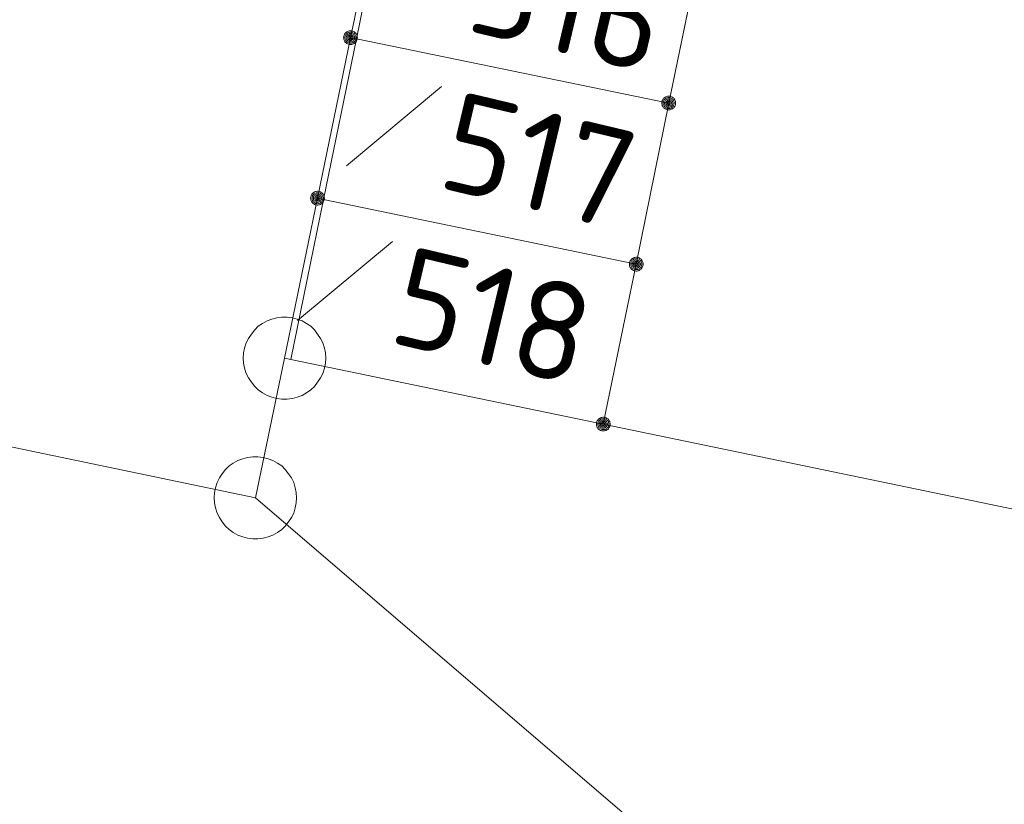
# Model space of a CAD drawing. Header units: metres. Extents: x 3425540 to 3446143, y 5432760 to 5444637.
# Tile 635 of 656: x 3444931 to 3444949, y 5435777 to 5435792. Entities that reach past the tile are written whole.
import ezdxf

# ---------------------------------------------------------------- set-up
doc = ezdxf.new("R2010")
doc.units = ezdxf.units.M
doc.layers.add('B_Bestand', color=9, linetype='Continuous', lineweight=18)
doc.layers.add('B_Flurgrenzen', color=9, linetype='Continuous', lineweight=18)
doc.styles.get("Standard").update_dxf_attribs({"font": 'isocpeur.ttf'})

msp = doc.modelspace()

# ---------------------------------------------------------------- linework, layer by layer
at = {"layer": 'B_Bestand'}
for points in [[(3444937.623, 5435794.337), (3444937.027, 5435791.415), (3444942.709, 5435790.248), (3444943.309, 5435793.158), (3444937.623, 5435794.337)], [(3444937.027, 5435791.415), (3444936.43, 5435788.494)], [(3444942.119, 5435787.317), (3444942.709, 5435790.248)], [(3444936.43, 5435788.494), (3444935.836, 5435785.582), (3444941.519, 5435784.407), (3444942.119, 5435787.317), (3444936.43, 5435788.494)]]:
    msp.add_lwpolyline(points, dxfattribs=at)
for points, knots in [([(3445186.622, 5435751.676), (3445184.336, 5435753.331), (3445182.05, 5435754.985), (3445179.764, 5435756.639), (3445177.603, 5435758.203), (3445175.418, 5435759.732), (3445173.241, 5435761.272), (3445165.58, 5435766.693), (3445157.875, 5435772.036), (3445150.028, 5435777.199), (3445141.655, 5435782.708), (3445132.842, 5435787.481), (3445124.072, 5435792.317), (3445122.796, 5435793.021), (3445121.474, 5435793.634), (3445120.199, 5435794.341), (3445115.835, 5435796.764), (3445111.481, 5435799.236), (3445107.457, 5435802.184), (3445103.518, 5435805.07), (3445099.586, 5435807.963), (3445095.658, 5435810.862), (3445091.137, 5435814.198), (3445086.614, 5435817.529), (3445082.097, 5435820.87), (3445076.719, 5435824.848), (3445071.367, 5435828.863), (3445066, 5435832.856), (3445060.612, 5435836.865), (3445055.222, 5435840.868), (3445049.783, 5435844.809), (3445045.201, 5435848.129), (3445040.418, 5435851.155), (3445035.68, 5435854.248), (3445030.038, 5435857.931), (3445024.385, 5435861.592), (3445018.638, 5435865.107), (3445011.748, 5435869.321), (3445004.613, 5435873.109), (3444997.662, 5435877.222), (3444994.679, 5435878.987), (3444991.608, 5435880.632), (3444988.824, 5435882.695), (3444986.55, 5435884.381), (3444984.276, 5435886.067), (3444982.002, 5435887.752), (3444979.028, 5435889.957), (3444976.054, 5435892.161), (3444973.08, 5435894.365), (3444965.603, 5435899.906), (3444958.075, 5435905.377), (3444950.567, 5435910.876), (3444943.434, 5435916.1), (3444936.283, 5435921.294), (3444929.081, 5435926.425), (3444924.842, 5435929.445), (3444920.482, 5435932.293), (3444916.054, 5435935.026), (3444908.237, 5435939.852), (3444900.42, 5435944.677), (3444892.603, 5435949.502)], [0, 0, 0, 0, 0.023866, 0.023866, 0.023866, 0.046422, 0.046422, 0.046422, 0.125788, 0.125788, 0.125788, 0.210471, 0.210471, 0.210471, 0.222791, 0.222791, 0.222791, 0.264973, 0.264973, 0.264973, 0.306265, 0.306265, 0.306265, 0.35378, 0.35378, 0.35378, 0.41036, 0.41036, 0.41036, 0.467156, 0.467156, 0.467156, 0.514999, 0.514999, 0.514999, 0.571969, 0.571969, 0.571969, 0.640259, 0.640259, 0.640259, 0.669566, 0.669566, 0.669566, 0.693507, 0.693507, 0.693507, 0.724816, 0.724816, 0.724816, 0.803525, 0.803525, 0.803525, 0.878296, 0.878296, 0.878296, 0.922305, 0.922305, 0.922305, 1, 1, 1, 1]), ([(3444891.819, 5435947.712), (3444896.762, 5435944.811), (3444901.706, 5435941.909), (3444906.649, 5435939.007), (3444910.592, 5435936.693), (3444914.403, 5435934.163), (3444918.233, 5435931.664), (3444924.03, 5435927.881), (3444929.841, 5435924.118), (3444935.439, 5435920.048), (3444940.991, 5435916.011), (3444946.509, 5435911.931), (3444952.022, 5435907.842), (3444958.694, 5435902.893), (3444965.342, 5435897.914), (3444972.02, 5435892.972), (3444975.567, 5435890.348), (3444979.157, 5435887.784), (3444982.739, 5435885.207), (3444985.273, 5435883.384), (3444987.788, 5435881.533), (3444990.436, 5435879.877), (3444992.825, 5435878.383), (3444995.263, 5435876.978), (3444997.698, 5435875.564), (3445001.503, 5435873.354), (3445005.314, 5435871.156), (3445009.116, 5435868.942), (3445012.399, 5435867.031), (3445015.675, 5435865.105), (3445018.948, 5435863.176), (3445022.578, 5435861.037), (3445026.18, 5435858.852), (3445029.723, 5435856.569), (3445033.231, 5435854.308), (3445036.678, 5435851.96), (3445040.127, 5435849.61), (3445043.386, 5435847.39), (3445046.667, 5435845.201), (3445049.861, 5435842.887), (3445056.77, 5435837.882), (3445063.627, 5435832.81), (3445070.478, 5435827.728), (3445077.001, 5435822.89), (3445083.514, 5435818.04), (3445090.038, 5435813.204), (3445093.519, 5435810.624), (3445097.013, 5435808.063), (3445100.503, 5435805.495), (3445103.029, 5435803.637), (3445105.577, 5435801.812), (3445108.161, 5435800.029), (3445111.539, 5435797.699), (3445115.107, 5435795.667), (3445118.7, 5435793.688), (3445121.909, 5435791.921), (3445125.22, 5435790.353), (3445128.429, 5435788.587), (3445132.615, 5435786.283), (3445136.782, 5435783.949), (3445140.833, 5435781.407), (3445145.569, 5435778.436), (3445150.207, 5435775.331), (3445154.782, 5435772.125), (3445159.864, 5435768.564), (3445164.849, 5435764.868), (3445169.947, 5435761.332), (3445172.681, 5435759.436), (3445175.41, 5435757.532), (3445178.186, 5435755.697), (3445179.95, 5435754.531), (3445181.719, 5435753.372), (3445183.483, 5435752.205), (3445184.245, 5435751.702), (3445185.006, 5435751.198), (3445185.768, 5435750.694)], [0, 0, 0, 0, 0.048546, 0.048546, 0.048546, 0.087266, 0.087266, 0.087266, 0.145873, 0.145873, 0.145873, 0.204003, 0.204003, 0.204003, 0.274356, 0.274356, 0.274356, 0.311723, 0.311723, 0.311723, 0.338153, 0.338153, 0.338153, 0.361998, 0.361998, 0.361998, 0.399261, 0.399261, 0.399261, 0.431438, 0.431438, 0.431438, 0.467121, 0.467121, 0.467121, 0.502457, 0.502457, 0.502457, 0.535854, 0.535854, 0.535854, 0.608097, 0.608097, 0.608097, 0.676876, 0.676876, 0.676876, 0.71357, 0.71357, 0.71357, 0.740131, 0.740131, 0.740131, 0.774854, 0.774854, 0.774854, 0.805866, 0.805866, 0.805866, 0.846327, 0.846327, 0.846327, 0.893628, 0.893628, 0.893628, 0.946176, 0.946176, 0.946176, 0.974355, 0.974355, 0.974355, 0.992266, 0.992266, 0.992266, 1, 1, 1, 1])]:
    msp.add_open_spline(points, degree=3, knots=knots, dxfattribs=at)
at = {"layer": 'B_Flurgrenzen'}
for p, q in [((3444936.919, 5435791.437), (3444937.529, 5435794.357)), ((3444942.709, 5435790.248), (3444943.309, 5435793.158)), ((3444936.319, 5435788.517), (3444936.919, 5435791.437)), ((3444936.919, 5435791.437), (3444937.027, 5435791.415)), ((3444937.027, 5435791.415), (3444942.709, 5435790.248)), ((3444936.847, 5435789.108), (3444938.577, 5435790.547)), ((3444942.119, 5435787.317), (3444942.709, 5435790.248)), ((3444935.719, 5435785.607), (3444936.319, 5435788.517)), ((3444936.319, 5435788.517), (3444936.43, 5435788.494)), ((3444936.43, 5435788.494), (3444942.119, 5435787.317)), ((3444911.209, 5435788.067), (3444935.189, 5435783.067)), ((3444935.955, 5435786.292), (3444937.685, 5435787.731)), ((3444941.519, 5435784.407), (3444942.119, 5435787.317)), ((3444935.189, 5435783.067), (3444935.719, 5435785.607)), ((3444935.719, 5435785.607), (3444935.836, 5435785.582)), ((3444935.836, 5435785.582), (3444941.519, 5435784.407)), ((3444941.519, 5435784.407), (3444949.369, 5435782.778)), ((3444935.189, 5435783.067), (3444948.279, 5435771.858))]:
    msp.add_line(p, q, dxfattribs=at)
for points in [[(3444937.044, 5435791.437), (3444937.043, 5435791.453), (3444937.04, 5435791.468), (3444937.035, 5435791.483), (3444937.028, 5435791.497), (3444937.02, 5435791.511), (3444937.011, 5435791.523), (3444936.999, 5435791.533), (3444936.986, 5435791.542), (3444936.972, 5435791.55), (3444936.957, 5435791.556), (3444936.943, 5435791.56), (3444936.927, 5435791.562), (3444936.911, 5435791.562), (3444936.895, 5435791.56), (3444936.881, 5435791.556), (3444936.866, 5435791.55), (3444936.852, 5435791.542), (3444936.839, 5435791.533), (3444936.827, 5435791.523), (3444936.818, 5435791.511), (3444936.81, 5435791.497), (3444936.803, 5435791.483), (3444936.798, 5435791.468), (3444936.795, 5435791.453), (3444936.794, 5435791.437), (3444936.795, 5435791.421), (3444936.798, 5435791.406), (3444936.803, 5435791.391), (3444936.81, 5435791.377), (3444936.818, 5435791.363), (3444936.827, 5435791.351), (3444936.839, 5435791.341), (3444936.852, 5435791.332), (3444936.866, 5435791.324), (3444936.881, 5435791.318), (3444936.895, 5435791.314), (3444936.911, 5435791.312), (3444936.927, 5435791.312), (3444936.943, 5435791.314), (3444936.957, 5435791.318), (3444936.972, 5435791.324), (3444936.986, 5435791.332), (3444936.999, 5435791.341), (3444937.011, 5435791.351), (3444937.02, 5435791.363), (3444937.028, 5435791.377), (3444937.035, 5435791.391), (3444937.04, 5435791.406), (3444937.043, 5435791.421), (3444937.044, 5435791.437)], [(3444937.019, 5435791.437), (3444937.018, 5435791.451), (3444937.015, 5435791.465), (3444937.011, 5435791.477), (3444937.005, 5435791.49), (3444936.996, 5435791.502), (3444936.986, 5435791.512), (3444936.975, 5435791.521), (3444936.963, 5435791.528), (3444936.95, 5435791.532), (3444936.937, 5435791.535), (3444936.923, 5435791.537), (3444936.908, 5435791.536), (3444936.894, 5435791.534), (3444936.882, 5435791.531), (3444936.869, 5435791.524), (3444936.857, 5435791.516), (3444936.847, 5435791.507), (3444936.837, 5435791.496), (3444936.83, 5435791.484), (3444936.825, 5435791.471), (3444936.821, 5435791.458), (3444936.819, 5435791.444), (3444936.819, 5435791.43), (3444936.821, 5435791.416), (3444936.825, 5435791.403), (3444936.83, 5435791.39), (3444936.837, 5435791.378), (3444936.847, 5435791.367), (3444936.857, 5435791.358), (3444936.869, 5435791.35), (3444936.882, 5435791.343), (3444936.894, 5435791.34), (3444936.908, 5435791.338), (3444936.923, 5435791.337), (3444936.937, 5435791.339), (3444936.95, 5435791.342), (3444936.963, 5435791.346), (3444936.975, 5435791.353), (3444936.986, 5435791.362), (3444936.996, 5435791.372), (3444937.005, 5435791.384), (3444937.011, 5435791.397), (3444937.015, 5435791.409), (3444937.018, 5435791.423), (3444937.019, 5435791.437)], [(3444936.995, 5435791.437), (3444936.994, 5435791.449), (3444936.991, 5435791.461), (3444936.986, 5435791.472), (3444936.98, 5435791.482), (3444936.971, 5435791.492), (3444936.962, 5435791.499), (3444936.951, 5435791.506), (3444936.94, 5435791.51), (3444936.928, 5435791.512), (3444936.916, 5435791.513), (3444936.904, 5435791.511), (3444936.892, 5435791.508), (3444936.882, 5435791.503), (3444936.871, 5435791.496), (3444936.862, 5435791.487), (3444936.855, 5435791.477), (3444936.849, 5435791.467), (3444936.845, 5435791.455), (3444936.843, 5435791.443), (3444936.843, 5435791.431), (3444936.845, 5435791.419), (3444936.849, 5435791.407), (3444936.855, 5435791.397), (3444936.862, 5435791.387), (3444936.871, 5435791.378), (3444936.881, 5435791.371), (3444936.892, 5435791.366), (3444936.904, 5435791.363), (3444936.916, 5435791.361), (3444936.928, 5435791.362), (3444936.94, 5435791.364), (3444936.951, 5435791.368), (3444936.962, 5435791.375), (3444936.971, 5435791.382), (3444936.98, 5435791.392), (3444936.986, 5435791.402), (3444936.991, 5435791.413), (3444936.994, 5435791.425), (3444936.995, 5435791.437)], [(3444936.97, 5435791.437), (3444936.969, 5435791.447), (3444936.966, 5435791.457), (3444936.961, 5435791.466), (3444936.955, 5435791.473), (3444936.948, 5435791.479), (3444936.939, 5435791.484), (3444936.929, 5435791.487), (3444936.919, 5435791.488), (3444936.909, 5435791.487), (3444936.899, 5435791.484), (3444936.89, 5435791.479), (3444936.883, 5435791.473), (3444936.877, 5435791.466), (3444936.872, 5435791.457), (3444936.869, 5435791.447), (3444936.868, 5435791.437), (3444936.869, 5435791.427), (3444936.872, 5435791.417), (3444936.877, 5435791.408), (3444936.883, 5435791.401), (3444936.89, 5435791.395), (3444936.899, 5435791.39), (3444936.909, 5435791.387), (3444936.919, 5435791.386), (3444936.929, 5435791.387), (3444936.939, 5435791.39), (3444936.948, 5435791.395), (3444936.955, 5435791.401), (3444936.961, 5435791.408), (3444936.966, 5435791.417), (3444936.969, 5435791.427), (3444936.97, 5435791.437)], [(3444936.946, 5435791.437), (3444936.945, 5435791.444), (3444936.942, 5435791.451), (3444936.937, 5435791.457), (3444936.931, 5435791.461), (3444936.924, 5435791.463), (3444936.917, 5435791.464), (3444936.91, 5435791.462), (3444936.903, 5435791.459), (3444936.898, 5435791.454), (3444936.894, 5435791.448), (3444936.892, 5435791.441), (3444936.892, 5435791.433), (3444936.894, 5435791.426), (3444936.898, 5435791.42), (3444936.903, 5435791.415), (3444936.91, 5435791.412), (3444936.917, 5435791.41), (3444936.924, 5435791.411), (3444936.931, 5435791.413), (3444936.937, 5435791.417), (3444936.942, 5435791.423), (3444936.945, 5435791.43), (3444936.946, 5435791.437)], [(3444942.834, 5435790.248), (3444942.833, 5435790.264), (3444942.83, 5435790.279), (3444942.825, 5435790.294), (3444942.818, 5435790.308), (3444942.81, 5435790.322), (3444942.801, 5435790.334), (3444942.789, 5435790.344), (3444942.776, 5435790.353), (3444942.762, 5435790.361), (3444942.747, 5435790.367), (3444942.733, 5435790.371), (3444942.717, 5435790.373), (3444942.701, 5435790.373), (3444942.685, 5435790.371), (3444942.671, 5435790.367), (3444942.656, 5435790.361), (3444942.642, 5435790.353), (3444942.629, 5435790.344), (3444942.617, 5435790.334), (3444942.608, 5435790.322), (3444942.6, 5435790.308), (3444942.593, 5435790.294), (3444942.588, 5435790.279), (3444942.585, 5435790.264), (3444942.584, 5435790.248), (3444942.585, 5435790.232), (3444942.588, 5435790.217), (3444942.593, 5435790.202), (3444942.6, 5435790.188), (3444942.608, 5435790.174), (3444942.617, 5435790.162), (3444942.629, 5435790.152), (3444942.642, 5435790.143), (3444942.656, 5435790.135), (3444942.671, 5435790.129), (3444942.685, 5435790.125), (3444942.701, 5435790.123), (3444942.717, 5435790.123), (3444942.733, 5435790.125), (3444942.747, 5435790.129), (3444942.762, 5435790.135), (3444942.776, 5435790.143), (3444942.789, 5435790.152), (3444942.801, 5435790.162), (3444942.81, 5435790.174), (3444942.818, 5435790.188), (3444942.825, 5435790.202), (3444942.83, 5435790.217), (3444942.833, 5435790.232), (3444942.834, 5435790.248)], [(3444942.809, 5435790.248), (3444942.808, 5435790.262), (3444942.805, 5435790.276), (3444942.801, 5435790.288), (3444942.795, 5435790.301), (3444942.786, 5435790.313), (3444942.776, 5435790.323), (3444942.765, 5435790.332), (3444942.753, 5435790.339), (3444942.74, 5435790.343), (3444942.727, 5435790.346), (3444942.713, 5435790.348), (3444942.698, 5435790.347), (3444942.684, 5435790.345), (3444942.672, 5435790.342), (3444942.659, 5435790.335), (3444942.647, 5435790.327), (3444942.637, 5435790.318), (3444942.627, 5435790.307), (3444942.62, 5435790.295), (3444942.615, 5435790.282), (3444942.611, 5435790.269), (3444942.609, 5435790.255), (3444942.609, 5435790.241), (3444942.611, 5435790.227), (3444942.615, 5435790.214), (3444942.62, 5435790.201), (3444942.627, 5435790.189), (3444942.637, 5435790.178), (3444942.647, 5435790.169), (3444942.659, 5435790.161), (3444942.672, 5435790.154), (3444942.684, 5435790.151), (3444942.698, 5435790.149), (3444942.713, 5435790.148), (3444942.727, 5435790.15), (3444942.74, 5435790.153), (3444942.753, 5435790.157), (3444942.765, 5435790.164), (3444942.776, 5435790.173), (3444942.786, 5435790.183), (3444942.795, 5435790.195), (3444942.801, 5435790.208), (3444942.805, 5435790.22), (3444942.808, 5435790.234), (3444942.809, 5435790.248)], [(3444942.785, 5435790.248), (3444942.784, 5435790.26), (3444942.781, 5435790.272), (3444942.776, 5435790.283), (3444942.77, 5435790.293), (3444942.761, 5435790.303), (3444942.752, 5435790.31), (3444942.741, 5435790.317), (3444942.73, 5435790.321), (3444942.718, 5435790.323), (3444942.706, 5435790.324), (3444942.694, 5435790.322), (3444942.682, 5435790.319), (3444942.672, 5435790.314), (3444942.661, 5435790.307), (3444942.652, 5435790.298), (3444942.645, 5435790.288), (3444942.639, 5435790.278), (3444942.635, 5435790.266), (3444942.633, 5435790.254), (3444942.633, 5435790.242), (3444942.635, 5435790.23), (3444942.639, 5435790.218), (3444942.645, 5435790.208), (3444942.652, 5435790.198), (3444942.661, 5435790.189), (3444942.671, 5435790.182), (3444942.682, 5435790.177), (3444942.694, 5435790.174), (3444942.706, 5435790.172), (3444942.718, 5435790.173), (3444942.73, 5435790.175), (3444942.741, 5435790.179), (3444942.752, 5435790.186), (3444942.761, 5435790.193), (3444942.77, 5435790.203), (3444942.776, 5435790.213), (3444942.781, 5435790.224), (3444942.784, 5435790.236), (3444942.785, 5435790.248)], [(3444942.76, 5435790.248), (3444942.759, 5435790.258), (3444942.756, 5435790.268), (3444942.751, 5435790.277), (3444942.745, 5435790.284), (3444942.738, 5435790.29), (3444942.729, 5435790.295), (3444942.719, 5435790.298), (3444942.709, 5435790.299), (3444942.699, 5435790.298), (3444942.689, 5435790.295), (3444942.68, 5435790.29), (3444942.673, 5435790.284), (3444942.667, 5435790.277), (3444942.662, 5435790.268), (3444942.659, 5435790.258), (3444942.658, 5435790.248), (3444942.659, 5435790.238), (3444942.662, 5435790.228), (3444942.667, 5435790.219), (3444942.673, 5435790.212), (3444942.68, 5435790.206), (3444942.689, 5435790.201), (3444942.699, 5435790.198), (3444942.709, 5435790.197), (3444942.719, 5435790.198), (3444942.729, 5435790.201), (3444942.738, 5435790.206), (3444942.745, 5435790.212), (3444942.751, 5435790.219), (3444942.756, 5435790.228), (3444942.759, 5435790.238), (3444942.76, 5435790.248)], [(3444942.736, 5435790.248), (3444942.735, 5435790.255), (3444942.732, 5435790.262), (3444942.727, 5435790.268), (3444942.721, 5435790.272), (3444942.714, 5435790.274), (3444942.707, 5435790.275), (3444942.7, 5435790.273), (3444942.693, 5435790.27), (3444942.688, 5435790.265), (3444942.684, 5435790.259), (3444942.682, 5435790.252), (3444942.682, 5435790.244), (3444942.684, 5435790.237), (3444942.688, 5435790.231), (3444942.693, 5435790.226), (3444942.7, 5435790.223), (3444942.707, 5435790.221), (3444942.714, 5435790.222), (3444942.721, 5435790.224), (3444942.727, 5435790.228), (3444942.732, 5435790.234), (3444942.735, 5435790.241), (3444942.736, 5435790.248)], [(3444936.444, 5435788.517), (3444936.443, 5435788.533), (3444936.44, 5435788.548), (3444936.435, 5435788.563), (3444936.428, 5435788.577), (3444936.42, 5435788.591), (3444936.411, 5435788.603), (3444936.399, 5435788.613), (3444936.386, 5435788.622), (3444936.372, 5435788.63), (3444936.357, 5435788.636), (3444936.343, 5435788.64), (3444936.327, 5435788.642), (3444936.311, 5435788.642), (3444936.295, 5435788.64), (3444936.281, 5435788.636), (3444936.266, 5435788.63), (3444936.252, 5435788.622), (3444936.239, 5435788.613), (3444936.227, 5435788.603), (3444936.218, 5435788.591), (3444936.21, 5435788.577), (3444936.203, 5435788.563), (3444936.198, 5435788.548), (3444936.195, 5435788.533), (3444936.194, 5435788.517), (3444936.195, 5435788.501), (3444936.198, 5435788.486), (3444936.203, 5435788.471), (3444936.21, 5435788.457), (3444936.218, 5435788.443), (3444936.227, 5435788.431), (3444936.239, 5435788.421), (3444936.252, 5435788.412), (3444936.266, 5435788.404), (3444936.281, 5435788.398), (3444936.295, 5435788.394), (3444936.311, 5435788.392), (3444936.327, 5435788.392), (3444936.343, 5435788.394), (3444936.357, 5435788.398), (3444936.372, 5435788.404), (3444936.386, 5435788.412), (3444936.399, 5435788.421), (3444936.411, 5435788.431), (3444936.42, 5435788.443), (3444936.428, 5435788.457), (3444936.435, 5435788.471), (3444936.44, 5435788.486), (3444936.443, 5435788.501), (3444936.444, 5435788.517)], [(3444936.419, 5435788.517), (3444936.418, 5435788.531), (3444936.415, 5435788.545), (3444936.411, 5435788.557), (3444936.405, 5435788.57), (3444936.396, 5435788.582), (3444936.386, 5435788.592), (3444936.375, 5435788.601), (3444936.363, 5435788.608), (3444936.35, 5435788.612), (3444936.337, 5435788.615), (3444936.323, 5435788.617), (3444936.308, 5435788.616), (3444936.294, 5435788.614), (3444936.282, 5435788.611), (3444936.269, 5435788.604), (3444936.257, 5435788.596), (3444936.247, 5435788.587), (3444936.237, 5435788.576), (3444936.23, 5435788.564), (3444936.225, 5435788.551), (3444936.221, 5435788.538), (3444936.219, 5435788.524), (3444936.219, 5435788.51), (3444936.221, 5435788.496), (3444936.225, 5435788.483), (3444936.23, 5435788.47), (3444936.237, 5435788.458), (3444936.247, 5435788.447), (3444936.257, 5435788.438), (3444936.269, 5435788.43), (3444936.282, 5435788.423), (3444936.294, 5435788.42), (3444936.308, 5435788.418), (3444936.323, 5435788.417), (3444936.337, 5435788.419), (3444936.35, 5435788.422), (3444936.363, 5435788.426), (3444936.375, 5435788.433), (3444936.386, 5435788.442), (3444936.396, 5435788.452), (3444936.405, 5435788.464), (3444936.411, 5435788.477), (3444936.415, 5435788.489), (3444936.418, 5435788.503), (3444936.419, 5435788.517)], [(3444936.395, 5435788.517), (3444936.394, 5435788.529), (3444936.391, 5435788.541), (3444936.386, 5435788.552), (3444936.38, 5435788.562), (3444936.371, 5435788.572), (3444936.362, 5435788.579), (3444936.351, 5435788.586), (3444936.34, 5435788.59), (3444936.328, 5435788.592), (3444936.316, 5435788.593), (3444936.304, 5435788.591), (3444936.292, 5435788.588), (3444936.282, 5435788.583), (3444936.271, 5435788.576), (3444936.262, 5435788.567), (3444936.255, 5435788.557), (3444936.249, 5435788.547), (3444936.245, 5435788.535), (3444936.243, 5435788.523), (3444936.243, 5435788.511), (3444936.245, 5435788.499), (3444936.249, 5435788.487), (3444936.255, 5435788.477), (3444936.262, 5435788.467), (3444936.271, 5435788.458), (3444936.281, 5435788.451), (3444936.292, 5435788.446), (3444936.304, 5435788.443), (3444936.316, 5435788.441), (3444936.328, 5435788.442), (3444936.34, 5435788.444), (3444936.351, 5435788.448), (3444936.362, 5435788.455), (3444936.371, 5435788.462), (3444936.38, 5435788.472), (3444936.386, 5435788.482), (3444936.391, 5435788.493), (3444936.394, 5435788.505), (3444936.395, 5435788.517)], [(3444936.37, 5435788.517), (3444936.369, 5435788.527), (3444936.366, 5435788.537), (3444936.361, 5435788.546), (3444936.355, 5435788.553), (3444936.348, 5435788.559), (3444936.339, 5435788.564), (3444936.329, 5435788.567), (3444936.319, 5435788.568), (3444936.309, 5435788.567), (3444936.299, 5435788.564), (3444936.29, 5435788.559), (3444936.283, 5435788.553), (3444936.277, 5435788.546), (3444936.272, 5435788.537), (3444936.269, 5435788.527), (3444936.268, 5435788.517), (3444936.269, 5435788.507), (3444936.272, 5435788.497), (3444936.277, 5435788.488), (3444936.283, 5435788.481), (3444936.29, 5435788.475), (3444936.299, 5435788.47), (3444936.309, 5435788.467), (3444936.319, 5435788.466), (3444936.329, 5435788.467), (3444936.339, 5435788.47), (3444936.348, 5435788.475), (3444936.355, 5435788.481), (3444936.361, 5435788.488), (3444936.366, 5435788.497), (3444936.369, 5435788.507), (3444936.37, 5435788.517)], [(3444936.346, 5435788.517), (3444936.345, 5435788.524), (3444936.342, 5435788.531), (3444936.337, 5435788.537), (3444936.331, 5435788.541), (3444936.324, 5435788.543), (3444936.317, 5435788.544), (3444936.31, 5435788.542), (3444936.303, 5435788.539), (3444936.298, 5435788.534), (3444936.294, 5435788.528), (3444936.292, 5435788.521), (3444936.292, 5435788.513), (3444936.294, 5435788.506), (3444936.298, 5435788.5), (3444936.303, 5435788.495), (3444936.31, 5435788.492), (3444936.317, 5435788.49), (3444936.324, 5435788.491), (3444936.331, 5435788.493), (3444936.337, 5435788.497), (3444936.342, 5435788.503), (3444936.345, 5435788.51), (3444936.346, 5435788.517)], [(3444942.244, 5435787.317), (3444942.243, 5435787.333), (3444942.24, 5435787.348), (3444942.235, 5435787.363), (3444942.228, 5435787.377), (3444942.22, 5435787.391), (3444942.211, 5435787.403), (3444942.199, 5435787.413), (3444942.186, 5435787.422), (3444942.172, 5435787.43), (3444942.157, 5435787.436), (3444942.143, 5435787.44), (3444942.127, 5435787.442), (3444942.111, 5435787.442), (3444942.095, 5435787.44), (3444942.081, 5435787.436), (3444942.066, 5435787.43), (3444942.052, 5435787.422), (3444942.039, 5435787.413), (3444942.027, 5435787.403), (3444942.018, 5435787.391), (3444942.01, 5435787.377), (3444942.003, 5435787.363), (3444941.998, 5435787.348), (3444941.995, 5435787.333), (3444941.994, 5435787.317), (3444941.995, 5435787.301), (3444941.998, 5435787.286), (3444942.003, 5435787.271), (3444942.01, 5435787.257), (3444942.018, 5435787.243), (3444942.027, 5435787.231), (3444942.039, 5435787.221), (3444942.052, 5435787.212), (3444942.066, 5435787.204), (3444942.081, 5435787.198), (3444942.095, 5435787.194), (3444942.111, 5435787.192), (3444942.127, 5435787.192), (3444942.143, 5435787.194), (3444942.157, 5435787.198), (3444942.172, 5435787.204), (3444942.186, 5435787.212), (3444942.199, 5435787.221), (3444942.211, 5435787.231), (3444942.22, 5435787.243), (3444942.228, 5435787.257), (3444942.235, 5435787.271), (3444942.24, 5435787.286), (3444942.243, 5435787.301), (3444942.244, 5435787.317)], [(3444942.219, 5435787.317), (3444942.218, 5435787.331), (3444942.215, 5435787.345), (3444942.211, 5435787.357), (3444942.205, 5435787.37), (3444942.196, 5435787.382), (3444942.186, 5435787.392), (3444942.175, 5435787.401), (3444942.163, 5435787.408), (3444942.15, 5435787.412), (3444942.137, 5435787.415), (3444942.123, 5435787.417), (3444942.108, 5435787.416), (3444942.094, 5435787.414), (3444942.082, 5435787.411), (3444942.069, 5435787.404), (3444942.057, 5435787.396), (3444942.047, 5435787.387), (3444942.037, 5435787.376), (3444942.03, 5435787.364), (3444942.025, 5435787.351), (3444942.021, 5435787.338), (3444942.019, 5435787.324), (3444942.019, 5435787.31), (3444942.021, 5435787.296), (3444942.025, 5435787.283), (3444942.03, 5435787.27), (3444942.037, 5435787.258), (3444942.047, 5435787.247), (3444942.057, 5435787.238), (3444942.069, 5435787.23), (3444942.082, 5435787.223), (3444942.094, 5435787.22), (3444942.108, 5435787.218), (3444942.123, 5435787.217), (3444942.137, 5435787.219), (3444942.15, 5435787.222), (3444942.163, 5435787.226), (3444942.175, 5435787.233), (3444942.186, 5435787.242), (3444942.196, 5435787.252), (3444942.205, 5435787.264), (3444942.211, 5435787.277), (3444942.215, 5435787.289), (3444942.218, 5435787.303), (3444942.219, 5435787.317)], [(3444942.195, 5435787.317), (3444942.194, 5435787.329), (3444942.191, 5435787.341), (3444942.186, 5435787.352), (3444942.18, 5435787.362), (3444942.171, 5435787.372), (3444942.162, 5435787.379), (3444942.151, 5435787.386), (3444942.14, 5435787.39), (3444942.128, 5435787.392), (3444942.116, 5435787.393), (3444942.104, 5435787.391), (3444942.092, 5435787.388), (3444942.082, 5435787.383), (3444942.071, 5435787.376), (3444942.062, 5435787.367), (3444942.055, 5435787.357), (3444942.049, 5435787.347), (3444942.045, 5435787.335), (3444942.043, 5435787.323), (3444942.043, 5435787.311), (3444942.045, 5435787.299), (3444942.049, 5435787.287), (3444942.055, 5435787.277), (3444942.062, 5435787.267), (3444942.071, 5435787.258), (3444942.081, 5435787.251), (3444942.092, 5435787.246), (3444942.104, 5435787.243), (3444942.116, 5435787.241), (3444942.128, 5435787.242), (3444942.14, 5435787.244), (3444942.151, 5435787.248), (3444942.162, 5435787.255), (3444942.171, 5435787.262), (3444942.18, 5435787.272), (3444942.186, 5435787.282), (3444942.191, 5435787.293), (3444942.194, 5435787.305), (3444942.195, 5435787.317)], [(3444942.17, 5435787.317), (3444942.169, 5435787.327), (3444942.166, 5435787.337), (3444942.161, 5435787.346), (3444942.155, 5435787.353), (3444942.148, 5435787.359), (3444942.139, 5435787.364), (3444942.129, 5435787.367), (3444942.119, 5435787.368), (3444942.109, 5435787.367), (3444942.099, 5435787.364), (3444942.09, 5435787.359), (3444942.083, 5435787.353), (3444942.077, 5435787.346), (3444942.072, 5435787.337), (3444942.069, 5435787.327), (3444942.068, 5435787.317), (3444942.069, 5435787.307), (3444942.072, 5435787.297), (3444942.077, 5435787.288), (3444942.083, 5435787.281), (3444942.09, 5435787.275), (3444942.099, 5435787.27), (3444942.109, 5435787.267), (3444942.119, 5435787.266), (3444942.129, 5435787.267), (3444942.139, 5435787.27), (3444942.148, 5435787.275), (3444942.155, 5435787.281), (3444942.161, 5435787.288), (3444942.166, 5435787.297), (3444942.169, 5435787.307), (3444942.17, 5435787.317)], [(3444942.146, 5435787.317), (3444942.145, 5435787.324), (3444942.142, 5435787.331), (3444942.137, 5435787.337), (3444942.131, 5435787.341), (3444942.124, 5435787.343), (3444942.117, 5435787.344), (3444942.11, 5435787.342), (3444942.103, 5435787.339), (3444942.098, 5435787.334), (3444942.094, 5435787.328), (3444942.092, 5435787.321), (3444942.092, 5435787.313), (3444942.094, 5435787.306), (3444942.098, 5435787.3), (3444942.103, 5435787.295), (3444942.11, 5435787.292), (3444942.117, 5435787.29), (3444942.124, 5435787.291), (3444942.131, 5435787.293), (3444942.137, 5435787.297), (3444942.142, 5435787.303), (3444942.145, 5435787.31), (3444942.146, 5435787.317)], [(3444936.469, 5435785.607), (3444936.463, 5435785.701), (3444936.445, 5435785.79), (3444936.416, 5435785.885), (3444936.375, 5435785.967), (3444936.321, 5435786.044), (3444936.262, 5435786.121), (3444936.197, 5435786.186), (3444936.121, 5435786.239), (3444936.038, 5435786.286), (3444935.949, 5435786.316), (3444935.861, 5435786.339), (3444935.766, 5435786.351), (3444935.672, 5435786.351), (3444935.577, 5435786.339), (3444935.489, 5435786.316), (3444935.4, 5435786.286), (3444935.317, 5435786.239), (3444935.241, 5435786.186), (3444935.176, 5435786.121), (3444935.117, 5435786.044), (3444935.063, 5435785.967), (3444935.022, 5435785.885), (3444934.993, 5435785.79), (3444934.975, 5435785.701), (3444934.969, 5435785.607), (3444934.975, 5435785.513), (3444934.993, 5435785.424), (3444935.022, 5435785.329), (3444935.063, 5435785.247), (3444935.117, 5435785.17), (3444935.176, 5435785.093), (3444935.241, 5435785.028), (3444935.317, 5435784.975), (3444935.4, 5435784.928), (3444935.489, 5435784.898), (3444935.577, 5435784.875), (3444935.672, 5435784.863), (3444935.766, 5435784.863), (3444935.861, 5435784.875), (3444935.949, 5435784.898), (3444936.038, 5435784.928), (3444936.121, 5435784.975), (3444936.197, 5435785.028), (3444936.262, 5435785.093), (3444936.321, 5435785.17), (3444936.375, 5435785.247), (3444936.416, 5435785.329), (3444936.445, 5435785.424), (3444936.463, 5435785.513), (3444936.469, 5435785.607)], [(3444941.644, 5435784.407), (3444941.643, 5435784.423), (3444941.64, 5435784.438), (3444941.635, 5435784.453), (3444941.628, 5435784.467), (3444941.62, 5435784.481), (3444941.611, 5435784.493), (3444941.599, 5435784.503), (3444941.586, 5435784.512), (3444941.572, 5435784.52), (3444941.557, 5435784.526), (3444941.543, 5435784.53), (3444941.527, 5435784.532), (3444941.511, 5435784.532), (3444941.495, 5435784.53), (3444941.481, 5435784.526), (3444941.466, 5435784.52), (3444941.452, 5435784.512), (3444941.439, 5435784.503), (3444941.427, 5435784.493), (3444941.418, 5435784.481), (3444941.41, 5435784.467), (3444941.403, 5435784.453), (3444941.398, 5435784.438), (3444941.395, 5435784.423), (3444941.394, 5435784.407), (3444941.395, 5435784.391), (3444941.398, 5435784.376), (3444941.403, 5435784.361), (3444941.41, 5435784.347), (3444941.418, 5435784.333), (3444941.427, 5435784.321), (3444941.439, 5435784.311), (3444941.452, 5435784.302), (3444941.466, 5435784.294), (3444941.481, 5435784.288), (3444941.495, 5435784.284), (3444941.511, 5435784.282), (3444941.527, 5435784.282), (3444941.543, 5435784.284), (3444941.557, 5435784.288), (3444941.572, 5435784.294), (3444941.586, 5435784.302), (3444941.599, 5435784.311), (3444941.611, 5435784.321), (3444941.62, 5435784.333), (3444941.628, 5435784.347), (3444941.635, 5435784.361), (3444941.64, 5435784.376), (3444941.643, 5435784.391), (3444941.644, 5435784.407)], [(3444941.619, 5435784.407), (3444941.618, 5435784.421), (3444941.615, 5435784.435), (3444941.611, 5435784.447), (3444941.605, 5435784.46), (3444941.596, 5435784.472), (3444941.586, 5435784.482), (3444941.575, 5435784.491), (3444941.563, 5435784.498), (3444941.55, 5435784.502), (3444941.537, 5435784.505), (3444941.523, 5435784.507), (3444941.508, 5435784.506), (3444941.494, 5435784.504), (3444941.482, 5435784.501), (3444941.469, 5435784.494), (3444941.457, 5435784.486), (3444941.447, 5435784.477), (3444941.437, 5435784.466), (3444941.43, 5435784.454), (3444941.425, 5435784.441), (3444941.421, 5435784.428), (3444941.419, 5435784.414), (3444941.419, 5435784.4), (3444941.421, 5435784.386), (3444941.425, 5435784.373), (3444941.43, 5435784.36), (3444941.437, 5435784.348), (3444941.447, 5435784.337), (3444941.457, 5435784.328), (3444941.469, 5435784.32), (3444941.482, 5435784.313), (3444941.494, 5435784.31), (3444941.508, 5435784.308), (3444941.523, 5435784.307), (3444941.537, 5435784.309), (3444941.55, 5435784.312), (3444941.563, 5435784.316), (3444941.575, 5435784.323), (3444941.586, 5435784.332), (3444941.596, 5435784.342), (3444941.605, 5435784.354), (3444941.611, 5435784.367), (3444941.615, 5435784.379), (3444941.618, 5435784.393), (3444941.619, 5435784.407)], [(3444941.595, 5435784.407), (3444941.594, 5435784.419), (3444941.591, 5435784.431), (3444941.586, 5435784.442), (3444941.58, 5435784.452), (3444941.571, 5435784.462), (3444941.562, 5435784.469), (3444941.551, 5435784.476), (3444941.54, 5435784.48), (3444941.528, 5435784.482), (3444941.516, 5435784.483), (3444941.504, 5435784.481), (3444941.492, 5435784.478), (3444941.482, 5435784.473), (3444941.471, 5435784.466), (3444941.462, 5435784.457), (3444941.455, 5435784.447), (3444941.449, 5435784.437), (3444941.445, 5435784.425), (3444941.443, 5435784.413), (3444941.443, 5435784.401), (3444941.445, 5435784.389), (3444941.449, 5435784.377), (3444941.455, 5435784.367), (3444941.462, 5435784.357), (3444941.471, 5435784.348), (3444941.481, 5435784.341), (3444941.492, 5435784.336), (3444941.504, 5435784.333), (3444941.516, 5435784.331), (3444941.528, 5435784.332), (3444941.54, 5435784.334), (3444941.551, 5435784.338), (3444941.562, 5435784.345), (3444941.571, 5435784.352), (3444941.58, 5435784.362), (3444941.586, 5435784.372), (3444941.591, 5435784.383), (3444941.594, 5435784.395), (3444941.595, 5435784.407)], [(3444941.57, 5435784.407), (3444941.569, 5435784.417), (3444941.566, 5435784.427), (3444941.561, 5435784.436), (3444941.555, 5435784.443), (3444941.548, 5435784.449), (3444941.539, 5435784.454), (3444941.529, 5435784.457), (3444941.519, 5435784.458), (3444941.509, 5435784.457), (3444941.499, 5435784.454), (3444941.49, 5435784.449), (3444941.483, 5435784.443), (3444941.477, 5435784.436), (3444941.472, 5435784.427), (3444941.469, 5435784.417), (3444941.468, 5435784.407), (3444941.469, 5435784.397), (3444941.472, 5435784.387), (3444941.477, 5435784.378), (3444941.483, 5435784.371), (3444941.49, 5435784.365), (3444941.499, 5435784.36), (3444941.509, 5435784.357), (3444941.519, 5435784.356), (3444941.529, 5435784.357), (3444941.539, 5435784.36), (3444941.548, 5435784.365), (3444941.555, 5435784.371), (3444941.561, 5435784.378), (3444941.566, 5435784.387), (3444941.569, 5435784.397), (3444941.57, 5435784.407)], [(3444941.546, 5435784.407), (3444941.545, 5435784.414), (3444941.542, 5435784.421), (3444941.537, 5435784.427), (3444941.531, 5435784.431), (3444941.524, 5435784.433), (3444941.517, 5435784.434), (3444941.51, 5435784.432), (3444941.503, 5435784.429), (3444941.498, 5435784.424), (3444941.494, 5435784.418), (3444941.492, 5435784.411), (3444941.492, 5435784.403), (3444941.494, 5435784.396), (3444941.498, 5435784.39), (3444941.503, 5435784.385), (3444941.51, 5435784.382), (3444941.517, 5435784.38), (3444941.524, 5435784.381), (3444941.531, 5435784.383), (3444941.537, 5435784.387), (3444941.542, 5435784.393), (3444941.545, 5435784.4), (3444941.546, 5435784.407)], [(3444935.939, 5435783.067), (3444935.933, 5435783.161), (3444935.915, 5435783.25), (3444935.886, 5435783.345), (3444935.845, 5435783.427), (3444935.791, 5435783.504), (3444935.732, 5435783.581), (3444935.667, 5435783.646), (3444935.591, 5435783.699), (3444935.508, 5435783.746), (3444935.419, 5435783.776), (3444935.331, 5435783.799), (3444935.236, 5435783.811), (3444935.142, 5435783.811), (3444935.047, 5435783.799), (3444934.959, 5435783.776), (3444934.87, 5435783.746), (3444934.787, 5435783.699), (3444934.711, 5435783.646), (3444934.646, 5435783.581), (3444934.587, 5435783.504), (3444934.533, 5435783.427), (3444934.492, 5435783.345), (3444934.463, 5435783.25), (3444934.445, 5435783.161), (3444934.439, 5435783.067), (3444934.445, 5435782.973), (3444934.463, 5435782.884), (3444934.492, 5435782.789), (3444934.533, 5435782.707), (3444934.587, 5435782.63), (3444934.646, 5435782.553), (3444934.711, 5435782.488), (3444934.787, 5435782.435), (3444934.87, 5435782.388), (3444934.959, 5435782.358), (3444935.047, 5435782.335), (3444935.142, 5435782.323), (3444935.236, 5435782.323), (3444935.331, 5435782.335), (3444935.419, 5435782.358), (3444935.508, 5435782.388), (3444935.591, 5435782.435), (3444935.667, 5435782.488), (3444935.732, 5435782.553), (3444935.791, 5435782.63), (3444935.845, 5435782.707), (3444935.886, 5435782.789), (3444935.915, 5435782.884), (3444935.933, 5435782.973), (3444935.939, 5435783.067)]]:
    msp.add_lwpolyline(points, dxfattribs=at)

# ---------------------------------------------------------------- texts
for s, p in [('516', (3444938.958, 5435791.585)), ('517', (3444938.453, 5435788.727)), ('518', (3444937.561, 5435785.911))]:
    msp.add_text(s, height=1.8, rotation=346.6365, dxfattribs=at).set_placement(p)

doc.saveas('drawing.dxf')
